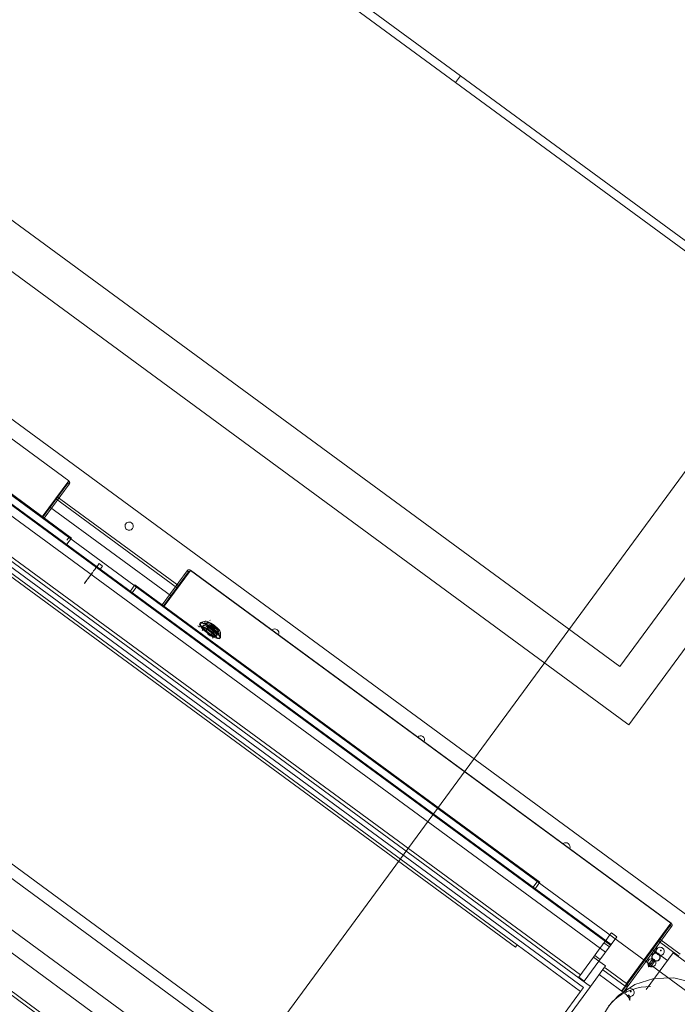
# Model space of a CAD drawing. Header units: metres. Extents: x 135583 to 135939, y 457896 to 458258.
# Tile 280 of 599: x 135789.343 to 135790.135, y 457940.316 to 457941.502. Entities that reach past the tile are written whole.
import ezdxf

# ---------------------------------------------------------------- set-up
doc = ezdxf.new("R2010")
doc.units = ezdxf.units.M
doc.linetypes.add('Hidden', pattern=[4, 2, -2])
doc.layers.add('NIEUWE INSTALLATIE', color=250, linetype='Continuous', lineweight=0)

msp = doc.modelspace()

# ---------------------------------------------------------------- linework, layer by layer
at = {"layer": 'NIEUWE INSTALLATIE', "linetype": 'Hidden'}
for p, q in [((135789.5512, 457941.671), (135789.8736, 457941.4341)), ((135789.5512, 457941.671), (135789.8736, 457941.4341)), ((135789.8676, 457941.4261), (135789.5453, 457941.6629)), ((135789.8676, 457941.4261), (135789.5453, 457941.6629)), ((135789.0983, 457941.4329), (135790.0654, 457940.7224)), ((135789.0983, 457941.4329), (135790.0654, 457940.7224)), ((135789.8736, 457941.4341), (135789.8676, 457941.4261)), ((135789.8736, 457941.4341), (135789.8676, 457941.4261)), ((135789.8736, 457941.4341), (135790.1959, 457941.1973)), ((135789.8736, 457941.4341), (135790.1959, 457941.1973)), ((135790.19, 457941.1892), (135789.8676, 457941.4261)), ((135790.19, 457941.1892), (135789.8676, 457941.4261)), ((135788.818, 457941.3069), (135790.2195, 457940.2772)), ((135788.818, 457941.3069), (135790.2195, 457940.2772)), ((135789.3467, 457939.8725), (135790.241, 457941.0897)), ((135789.3467, 457939.8725), (135790.241, 457941.0897)), ((135790.0654, 457940.7224), (135790.3022, 457941.0447)), ((135790.0654, 457940.7224), (135790.3022, 457941.0447))]:
    msp.add_line(p, q, dxfattribs=at)
at = {"layer": 'NIEUWE INSTALLATIE'}
for p, q in [((135789.0299, 457941.4211), (135790.0736, 457940.6543)), ((135788.8095, 457941.4051), (135790.1634, 457940.4104)), ((135789.4018, 457940.9462), (135788.8231, 457941.3714)), ((135789.4018, 457940.9462), (135788.8231, 457941.3713)), ((135790.0761, 457940.6525), (135790.609, 457941.3778)), ((135790.0543, 457940.3869), (135788.8196, 457941.2939)), ((135790.0549, 457940.3877), (135788.8203, 457941.2948)), ((135788.8135, 457941.2856), (135790.0481, 457940.3785)), ((135788.7793, 457941.2559), (135790.0301, 457940.337)), ((135788.7807, 457941.2477), (135790.0218, 457940.3359)), ((135788.7963, 457941.2486), (135790.018, 457940.351)), ((135789.4051, 457940.8772), (135788.9175, 457941.2354)), ((135789.4026, 457940.8789), (135788.9199, 457941.2335)), ((135788.8517, 457941.1838), (135789.9396, 457940.3845)), ((135789.9417, 457940.3874), (135788.8538, 457941.1867)), ((135789.7748, 457940.1602), (135788.6869, 457940.9595)), ((135788.6786, 457940.9482), (135789.7665, 457940.1489)), ((135789.37, 457940.903), (135789.4018, 457940.9462)), ((135789.4009, 457940.9433), (135789.3708, 457940.9024)), ((135789.4025, 457940.9421), (135789.4009, 457940.9433)), ((135789.7813, 457940.0762), (135788.6048, 457940.9406)), ((135789.3724, 457940.9012), (135789.4025, 457940.9421)), ((135789.3866, 457940.9251), (135789.3997, 457940.9428)), ((135789.768, 457940.058), (135788.5914, 457940.9224)), ((135789.5328, 457940.8171), (135789.3861, 457940.9249)), ((135789.3887, 457940.9234), (135789.3871, 457940.9245)), ((135789.3881, 457940.9271), (135789.5343, 457940.8197)), ((135789.5254, 457940.8071), (135789.3788, 457940.9149)), ((135789.3788, 457940.9149), (135789.5254, 457940.8071)), ((135788.5671, 457940.8894), (135789.7437, 457940.025)), ((135789.7459, 457940.028), (135788.5693, 457940.8924)), ((135789.3997, 457940.8749), (135789.4026, 457940.8789)), ((135789.3997, 457940.8699), (135789.4051, 457940.8772)), ((135789.4424, 457940.8436), (135789.4384, 457940.8465)), ((135789.4424, 457940.8436), (135789.4399, 457940.8402)), ((135789.5443, 457940.8379), (135789.5143, 457940.797)), ((135789.5159, 457940.7958), (135789.5459, 457940.8367)), ((135789.5484, 457940.8384), (135789.5167, 457940.7952)), ((135789.5459, 457940.8367), (135789.5443, 457940.8379)), ((135790.1271, 457940.4134), (135789.5484, 457940.8385)), ((135790.127, 457940.4133), (135789.5484, 457940.8384)), ((135789.5328, 457940.8177), (135789.5466, 457940.8364)), ((135789.4816, 457940.821), (135789.4759, 457940.8131)), ((135789.484, 457940.8191), (135789.4783, 457940.8113)), ((135789.9692, 457940.4628), (135789.4816, 457940.821)), ((135789.9667, 457940.4644), (135789.484, 457940.8191)), ((135789.5305, 457940.8191), (135789.5322, 457940.818)), ((135789.5723, 457940.7781), (135789.5717, 457940.7785)), ((135789.5602, 457940.775), (135789.5596, 457940.7742)), ((135789.5663, 457940.7772), (135789.5607, 457940.7754)), ((135789.5647, 457940.7692), (135789.5624, 457940.7661)), ((135789.563, 457940.7704), (135789.5643, 457940.7722)), ((135789.5739, 457940.7607), (135789.5665, 457940.7661)), ((135789.5669, 457940.7665), (135789.5679, 457940.7679)), ((135789.5676, 457940.7666), (135789.5705, 457940.7705)), ((135789.5708, 457940.7701), (135789.5679, 457940.7662)), ((135789.5683, 457940.7685), (135789.5694, 457940.77)), ((135789.5757, 457940.7631), (135789.5683, 457940.7685)), ((135789.5694, 457940.77), (135789.5696, 457940.7699)), ((135789.5766, 457940.7648), (135789.5696, 457940.7699)), ((135789.5705, 457940.7705), (135789.5715, 457940.7719)), ((135789.5708, 457940.7701), (135789.5712, 457940.7706)), ((135789.5712, 457940.7706), (135789.5708, 457940.7701)), ((135789.5765, 457940.7659), (135789.5708, 457940.7701)), ((135789.5712, 457940.7706), (135789.5722, 457940.772)), ((135789.5768, 457940.7664), (135789.5712, 457940.7706)), ((135789.572, 457940.7718), (135789.5718, 457940.7718)), ((135789.572, 457940.7717), (135789.5776, 457940.7675)), ((135789.5722, 457940.772), (135789.5778, 457940.7678)), ((135789.5736, 457940.762), (135789.5765, 457940.7659)), ((135789.5769, 457940.7657), (135789.5741, 457940.7618)), ((135789.5768, 457940.7664), (135789.5765, 457940.766)), ((135789.5765, 457940.7659), (135789.5768, 457940.7664)), ((135789.5778, 457940.7678), (135789.5768, 457940.7664)), ((135789.5779, 457940.7671), (135789.5769, 457940.7657)), ((135789.5752, 457940.7625), (135789.5742, 457940.7611)), ((135789.5751, 457940.7567), (135789.5774, 457940.7598)), ((135789.5757, 457940.7631), (135789.5768, 457940.7646)), ((135789.5767, 457940.7648), (135789.5768, 457940.7646)), ((135789.5804, 457940.7603), (135789.5791, 457940.7585)), ((135789.5838, 457940.7565), (135789.5843, 457940.7573)), ((135789.5845, 457940.7579), (135789.5845, 457940.7637)), ((135790.0736, 457940.6543), (135790.0761, 457940.6525)), ((135789.961, 457940.4567), (135789.9667, 457940.4644)), ((135789.9634, 457940.4549), (135789.9692, 457940.4628)), ((135790.1262, 457940.4104), (135790.0727, 457940.3376)), ((135790.0736, 457940.3406), (135790.127, 457940.4133)), ((135790.1119, 457940.3922), (135790.1257, 457940.411)), ((135790.1278, 457940.4092), (135790.1262, 457940.4104)), ((135790.0617, 457940.3969), (135790.0552, 457940.4017)), ((135790.0743, 457940.3364), (135790.1278, 457940.4092)), ((135789.9396, 457940.3845), (135789.9416, 457940.3872)), ((135789.9416, 457940.3872), (135789.9417, 457940.3874)), ((135789.9416, 457940.3872), (135790.0182, 457940.331)), ((135790.0617, 457940.3969), (135790.0402, 457940.3677)), ((135790.0528, 457940.3848), (135790.0463, 457940.3896)), ((135790.1364, 457940.3737), (135790.1114, 457940.392)), ((135790.114, 457940.3905), (135790.1124, 457940.3917)), ((135790.1134, 457940.3942), (135790.1381, 457940.376)), ((135790.0417, 457940.3697), (135790.0352, 457940.3744)), ((135790.097, 457940.3334), (135790.1295, 457940.3777)), ((135790.1064, 457940.377), (135790.1038, 457940.3766)), ((135790.1038, 457940.3766), (135790.1043, 457940.3741)), ((135790.1227, 457940.3683), (135790.1041, 457940.382)), ((135790.1041, 457940.382), (135790.1227, 457940.3683)), ((135790.1064, 457940.377), (135790.1043, 457940.3741)), ((135790.1051, 457940.3757), (135790.1048, 457940.3753)), ((135790.1113, 457940.3837), (135790.1064, 457940.377)), ((135790.1113, 457940.3837), (135790.1088, 457940.3834)), ((135790.1088, 457940.3834), (135790.1092, 457940.3808)), ((135790.1295, 457940.3777), (135790.2359, 457940.2995)), ((135790.0338, 457940.3725), (135790.016, 457940.3483)), ((135790.0225, 457940.3436), (135790.0402, 457940.3677)), ((135790.0402, 457940.3677), (135790.0338, 457940.3725)), ((135790.0403, 457940.3678), (135790.0483, 457940.3619)), ((135790.0997, 457940.3632), (135790.1046, 457940.3699)), ((135790.1001, 457940.3606), (135790.0997, 457940.3632)), ((135790.1001, 457940.3606), (135790.105, 457940.3673)), ((135790.1027, 457940.361), (135790.1076, 457940.3677)), ((135790.105, 457940.3673), (135790.1046, 457940.3699)), ((135790.1076, 457940.3677), (135790.105, 457940.3673)), ((135790.1127, 457940.3695), (135790.113, 457940.3699)), ((135790.0483, 457940.3619), (135790.0301, 457940.337)), ((135790.0406, 457940.3514), (135790.0712, 457940.3289)), ((135790.0449, 457940.3572), (135790.0717, 457940.3375)), ((135790.0477, 457940.3597), (135790.0736, 457940.3406)), ((135790.1027, 457940.361), (135790.1001, 457940.3606)), ((135790.016, 457940.3483), (135790.0225, 457940.3436)), ((135790.0182, 457940.331), (135789.8469, 457940.0978)), ((135790.0301, 457940.337), (135790.0067, 457940.3052)), ((135790.0218, 457940.3359), (135790.0182, 457940.331)), ((135790.0717, 457940.3375), (135790.0674, 457940.3316)), ((135790.068, 457940.3312), (135790.0727, 457940.3376)), ((135790.0743, 457940.3364), (135790.0696, 457940.33)), ((135790.0751, 457940.3343), (135790.0725, 457940.334)), ((135790.0725, 457940.334), (135790.0729, 457940.3314)), ((135790.0727, 457940.3376), (135790.0743, 457940.3364))]:
    msp.add_line(p, q, dxfattribs=at)
at = {"layer": 'NIEUWE INSTALLATIE', "flags": 128}
for points in [[(135789.5722, 457940.772), (135789.5719, 457940.772), (135789.5717, 457940.772)], [(135789.5779, 457940.7673), (135789.5778, 457940.7673), (135789.5778, 457940.7674), (135789.5777, 457940.7674), (135789.5777, 457940.7675), (135789.5776, 457940.7675)], [(135790.1092, 457940.3808), (135790.1095, 457940.3817), (135790.11, 457940.3825)], [(135790.11, 457940.3825), (135790.1106, 457940.3832), (135790.1113, 457940.3837)], [(135790.0997, 457940.3632), (135790.1003, 457940.3624), (135790.101, 457940.3618)], [(135790.101, 457940.3618), (135790.1018, 457940.3613), (135790.1027, 457940.361)], [(135790.1762, 457940.3297), (135790.1545, 457940.3417), (135790.1305, 457940.3475), (135790.1062, 457940.3467), (135790.0834, 457940.3394), (135790.0638, 457940.3264), (135790.0518, 457940.3133)], [(135790.0729, 457940.3314), (135790.0732, 457940.3323), (135790.0737, 457940.3331)], [(135790.0737, 457940.3331), (135790.0743, 457940.3338), (135790.0751, 457940.3343)]]:
    msp.add_lwpolyline(points, dxfattribs=at)
at = {"layer": 'NIEUWE INSTALLATIE'}
for centre, major_axis, ratio, start_param, end_param in [((135789.4746, 457940.8916), (-0.0046, 0.00196), 1, 4.480555, 7.622148), ((135789.4746, 457940.8916), (0.00296, 0.00403), 1, 3.141593, 6.283185), ((135789.4295, 457940.8345), (-0.0089, -0.0121), 0.000001, 4.652561, 10.19264), ((135789.5751, 457940.77), (-0.00927, 0.00681), 0.245086, 3.141593, 6.283185), ((135789.5717, 457940.7654), (-0.0121, 0.0089), 0.245086, 4.712389, 7.853982), ((135789.5699, 457940.7629), (-0.0109, 0.008), 0.245086, 6.283185, 6.526894), ((135789.5723, 457940.7661), (-0.0121, 0.0089), 0.245086, 0, 1.570796), ((135789.5699, 457940.7629), (-0.0109, 0.008), 0.245086, 5.723406, 6.283185), ((135789.5723, 457940.7661), (-0.0121, 0.0089), 0.245086, 4.712389, 6.283185), ((135789.5699, 457940.7629), (-0.0109, 0.008), 0.245086, 5.025274, 5.723406), ((135789.5717, 457940.7654), (-0.00886, 0.00651), 0.245086, 0.4297, 1.141097), ((135789.5717, 457940.7654), (-0.0087, 0.00639), 0.245086, 0.411138, 1.159658), ((135789.5699, 457940.7629), (-0.00878, 0.00645), 0.245086, 4.712389, 5.66774), ((135789.5717, 457940.7654), (-0.00886, 0.00651), 0.245086, 5.142089, 5.853486), ((135789.5717, 457940.7654), (-0.0087, 0.00639), 0.245086, 5.123527, 5.872047), ((135789.5711, 457940.7645), (-0.00637, 0.00468), 0.245086, 4.712389, 6.283185), ((135789.5751, 457940.77), (-0.00927, 0.00681), 0.245086, 0, 3.141593), ((135789.5705, 457940.7638), (-0.00886, 0.00651), 0.245086, 5.142089, 5.497787), ((135789.5672, 457940.7669), (-0.000403, 0.000296), 0.969501, 1.570794, 3.14159), ((135789.5751, 457940.77), (-0.00725, 0.00533), 0.245086, 4.712389, 7.853982), ((135789.5746, 457940.7693), (-0.00645, 0.00474), 0.245086, 4.712389, 7.15585), ((135789.568, 457940.7663), (-0.000403, 0.000296), 0.245086, 0, 1.570796), ((135789.5682, 457940.7682), (-0.000403, 0.000296), 0.969501, 1.570797, 3.141594), ((135789.569, 457940.7677), (-0.000403, 0.000296), 0.245087, 4.712389, 6.283185), ((135789.5717, 457940.7654), (-0.0121, 0.0089), 0.245086, 1.570796, 4.712389), ((135789.5709, 457940.7702), (-0.000403, 0.000296), 0.245086, 0, 1.570796), ((135789.5746, 457940.7693), (-0.00645, 0.00474), 0.245086, 1.068637, 1.570796), ((135789.5709, 457940.7702), (-0.000403, 0.000296), 0.969501, 4.712389, 6.283185), ((135789.5719, 457940.7716), (-0.000403, 0.000296), 0.969501, 5.819538, 6.283186), ((135789.5719, 457940.7716), (-0.000403, 0.000296), 0.245086, 4.712389, 6.283185), ((135789.5711, 457940.7645), (-0.00637, 0.00468), 0.245086, 2.617994, 4.712389), ((135789.5746, 457940.7693), (-0.00645, 0.00474), 0.245086, 1.570796, 2.073386), ((135789.5751, 457940.77), (-0.00725, 0.00533), 0.245086, 1.570796, 4.712389), ((135789.5723, 457940.7661), (-0.0121, 0.0089), 0.245086, 3.141593, 4.712389), ((135789.5746, 457940.7693), (-0.00645, 0.00474), 0.245086, 2.268928, 4.712389), ((135789.5765, 457940.766), (-0.000403, 0.000296), 0.245086, 1.570796, 3.141593), ((135789.5765, 457940.766), (-0.000403, 0.000296), 0.969501, 3.141594, 4.71239), ((135789.5775, 457940.7674), (-0.000403, 0.000296), 0.969501, 3.141595, 4.712391), ((135789.5775, 457940.7674), (-0.000403, 0.000296), 0.245086, 3.141592, 3.926991), ((135789.6499, 457940.7628), (-0.00498, 0.0004), 1, 4.15882, 5.471063), ((135789.6499, 457940.7628), (-0.00482, 0.00135), 1, 3.039056, 4.351299), ((135789.5688, 457940.7614), (-0.00637, 0.00468), 0.245086, 3.665191, 4.712389), ((135789.5723, 457940.7661), (-0.0121, 0.0089), 0.245086, 1.570796, 3.141593), ((135789.5699, 457940.7629), (-0.00878, 0.00645), 0.245086, 3.757038, 4.712389), ((135789.5699, 457940.7629), (-0.0109, 0.008), 0.245086, 3.978077, 4.676209), ((135789.5717, 457940.7654), (-0.0087, 0.00639), 0.245086, 1.981934, 2.730455), ((135789.5717, 457940.7654), (-0.00886, 0.00651), 0.245086, 2.000496, 2.711893), ((135789.5745, 457940.7615), (-0.000403, 0.000296), 0.969501, 6.283183, 7.853979), ((135789.5747, 457940.7635), (-0.000403, 0.000296), 0.245086, 3.141593, 4.712389), ((135789.5755, 457940.7629), (-0.000403, 0.000296), 0.969501, 0.000002, 1.570799), ((135789.5705, 457940.7638), (-0.00886, 0.00651), 0.245086, 3.571292, 4.282689), ((135789.5717, 457940.7654), (-0.0087, 0.00639), 0.245086, 3.552731, 4.301251), ((135789.5717, 457940.7654), (-0.00886, 0.00651), 0.245086, 3.571292, 4.282689), ((135789.8252, 457940.6341), (-0.0046, 0.00196), 1, 4.480565, 5.792808), ((135789.8252, 457940.6341), (0.00242, 0.00438), 1, 4.841691, 6.153934), ((135790.0004, 457940.5053), (-0.00403, 0.00296), 1, 4.712389, 6.024632), ((135790.0004, 457940.5053), (-0.00245, 0.00436), 1, 3.824444, 5.136687), ((135790.0345, 457940.3735), (-0.0207, -0.0282), 0.000001, 1.535725, 3.124058), ((135790.1088, 457940.3724), (-0.00403, 0.00296), 0.969501, 4.712389, 7.473237), ((135790.1088, 457940.3724), (-0.00395, 0.0029), 0.969501, 3.926991, 7.068583), ((135790.1091, 457940.3728), (-0.00403, 0.00296), 0.969501, 0.380744, 3.141592), ((135790.1091, 457940.3728), (-0.00395, 0.0029), 0.969501, 3.926991, 7.068584), ((135790.1091, 457940.3728), (-0.00403, 0.00296), 0.969501, 3.141593, 5.902441), ((135790.1088, 457940.3724), (-0.00403, 0.00296), 0.969501, 1.951541, 4.712389), ((135790.114, 457940.3795), (-0.00403, 0.00296), 0.969501, 4.712389, 6.283186), ((135790.114, 457940.3795), (-0.00403, 0.00296), 0.969501, 1.570796, 3.141592), ((135790.114, 457940.3795), (-0.00403, 0.00296), 0.969501, 3.141593, 4.712389), ((135790.1038, 457940.3657), (-0.00403, 0.00296), 0.969501, 4.712389, 6.283185), ((135790.1038, 457940.3657), (-0.00403, 0.00296), 0.969501, 1.570796, 3.141592), ((135790.1031, 457940.3647), (-0.000403, 0.000296), 0.969501, 4.712389, 7.853982), ((135790.1031, 457940.3647), (-0.000403, 0.000296), 0.969501, 1.570799, 4.712391), ((135790.1088, 457940.3724), (-0.00395, 0.0029), 0.969501, 0.785398, 3.926991), ((135790.1091, 457940.3728), (-0.00395, 0.0029), 0.969501, 0.785398, 3.926991), ((135790.1038, 457940.3657), (-0.00403, 0.00296), 0.969501, 3.141593, 4.712389), ((135790.1248, 457940.2597), (-0.0729, 0.0536), 0.766044, 5.498793, 6.597345), ((135790.0596, 457940.313), (-0.0161, 0.0118), 0.984808, 4.180926, 4.712389), ((135790.0777, 457940.3301), (-0.00403, 0.00296), 0.969501, 4.712389, 6.283185), ((135790.0777, 457940.3301), (-0.00403, 0.00296), 0.969501, 1.570796, 3.141592), ((135790.0725, 457940.323), (-0.00403, 0.00296), 0.969501, 3.331965, 4.712389), ((135790.0728, 457940.3234), (-0.00403, 0.00296), 0.969501, 3.141593, 4.522017), ((135790.0777, 457940.3301), (-0.00403, 0.00296), 0.969501, 3.141593, 4.712389)]:
    msp.add_ellipse(centre, major_axis=major_axis, ratio=ratio, start_param=start_param, end_param=end_param, dxfattribs=at)
for points in [[(135789.4009, 457940.9433), (135789.4009, 457940.9434), (135789.401, 457940.9435), (135789.4011, 457940.9438), (135789.401, 457940.9441), (135789.4009, 457940.9443), (135789.4008, 457940.9444)], [(135789.4018, 457940.9462), (135789.4019, 457940.946), (135789.4023, 457940.9457), (135789.4027, 457940.9452), (135789.4029, 457940.9446), (135789.403, 457940.9439), (135789.403, 457940.9433), (135789.4028, 457940.9427), (135789.4026, 457940.9423), (135789.4025, 457940.9421)], [(135789.4018, 457940.9461), (135789.4018, 457940.9462), (135789.4019, 457940.9462), (135789.4018, 457940.9462)], [(135789.5443, 457940.8379), (135789.5445, 457940.8381), (135789.5447, 457940.8384), (135789.5453, 457940.8387), (135789.5459, 457940.839), (135789.5466, 457940.8391), (135789.5472, 457940.839), (135789.5479, 457940.8388), (135789.5482, 457940.8385), (135789.5484, 457940.8384)], [(135789.547, 457940.837), (135789.5469, 457940.837), (135789.5467, 457940.8371), (135789.5464, 457940.8371), (135789.5461, 457940.8369), (135789.546, 457940.8368), (135789.5459, 457940.8367)], [(135789.5484, 457940.8385), (135789.5484, 457940.8385), (135789.5484, 457940.8385), (135789.5484, 457940.8385)], [(135789.5574, 457940.7717), (135789.5577, 457940.7712), (135789.5581, 457940.7708), (135789.5584, 457940.7703)], [(135789.5595, 457940.7716), (135789.5602, 457940.7714), (135789.561, 457940.7713), (135789.5617, 457940.7711)], [(135789.5617, 457940.7711), (135789.5624, 457940.7709), (135789.5638, 457940.7705), (135789.5651, 457940.7699), (135789.5658, 457940.7696)], [(135789.5658, 457940.7696), (135789.5669, 457940.769), (135789.568, 457940.7683), (135789.569, 457940.7675)], [(135789.5671, 457940.7661), (135789.567, 457940.7663), (135789.5669, 457940.7664), (135789.5669, 457940.7665)], [(135789.5679, 457940.7679), (135789.568, 457940.7679), (135789.5683, 457940.7678), (135789.5687, 457940.7676), (135789.5689, 457940.7675)], [(135789.5719, 457940.772), (135789.5718, 457940.772), (135789.5717, 457940.772), (135789.5717, 457940.772)], [(135789.5719, 457940.772), (135789.572, 457940.772), (135789.572, 457940.7719), (135789.5721, 457940.7718)], [(135789.572, 457940.7717), (135789.5721, 457940.7717), (135789.5721, 457940.7718), (135789.5721, 457940.7718)], [(135789.5695, 457940.7615), (135789.5705, 457940.7607), (135789.5716, 457940.76), (135789.5726, 457940.7593)], [(135789.5742, 457940.7611), (135789.5741, 457940.7611), (135789.574, 457940.7611), (135789.5738, 457940.7612)], [(135789.5745, 457940.7633), (135789.5747, 457940.7632), (135789.5751, 457940.7628), (135789.5752, 457940.7626), (135789.5752, 457940.7625)], [(135789.5753, 457940.7629), (135789.5763, 457940.762), (135789.5773, 457940.7612), (135789.5782, 457940.7603)], [(135789.5782, 457940.7603), (135789.5786, 457940.7598), (135789.579, 457940.7593), (135789.5794, 457940.7588)], [(135790.1262, 457940.4104), (135790.1262, 457940.4105), (135790.1263, 457940.4107), (135790.1264, 457940.411), (135790.1263, 457940.4113), (135790.1262, 457940.4115), (135790.1261, 457940.4115)], [(135790.127, 457940.4133), (135790.1272, 457940.4132), (135790.1276, 457940.4129), (135790.128, 457940.4123), (135790.1282, 457940.4117), (135790.1283, 457940.4111), (135790.1283, 457940.4104), (135790.1281, 457940.4098), (135790.1279, 457940.4094), (135790.1278, 457940.4092)], [(135790.1271, 457940.4133), (135790.1271, 457940.4133), (135790.1272, 457940.4134), (135790.1271, 457940.4134)], [(135790.11, 457940.3825), (135790.1096, 457940.382), (135790.1091, 457940.3808), (135790.109, 457940.3788), (135790.1097, 457940.377), (135790.1106, 457940.376), (135790.1111, 457940.3756)], [(135790.1143, 457940.3808), (135790.1143, 457940.3807), (135790.1142, 457940.3804), (135790.1143, 457940.3802), (135790.1144, 457940.3801)], [(135790.1143, 457940.3808), (135790.1144, 457940.3809), (135790.1146, 457940.381), (135790.1149, 457940.381), (135790.115, 457940.3809)], [(135790.1144, 457940.3801), (135790.1146, 457940.38), (135790.1148, 457940.38), (135790.115, 457940.3801), (135790.1151, 457940.3802)], [(135790.1151, 457940.3802), (135790.1152, 457940.3803), (135790.1153, 457940.3806), (135790.1151, 457940.3808), (135790.115, 457940.3809)], [(135790.101, 457940.3618), (135790.1004, 457940.3622), (135790.0995, 457940.3631), (135790.0988, 457940.365), (135790.0989, 457940.3669), (135790.0994, 457940.3681), (135790.0998, 457940.3686)], [(135790.0736, 457940.3406), (135790.0736, 457940.3406), (135790.0736, 457940.3404), (135790.0734, 457940.3401), (135790.0731, 457940.3397), (135790.0728, 457940.3392), (135790.0725, 457940.3386), (135790.0721, 457940.3381), (135790.0718, 457940.3377), (135790.0717, 457940.3375)], [(135790.0728, 457940.3385), (135790.0729, 457940.3384), (135790.0729, 457940.3382), (135790.0729, 457940.3379), (135790.0728, 457940.3377), (135790.0727, 457940.3376)], [(135790.0743, 457940.3364), (135790.0744, 457940.3366), (135790.0747, 457940.337), (135790.0748, 457940.3376), (135790.0749, 457940.3383), (135790.0748, 457940.339), (135790.0745, 457940.3396), (135790.0742, 457940.3402), (135790.0738, 457940.3405), (135790.0736, 457940.3406)], [(135790.0737, 457940.3331), (135790.0733, 457940.3326), (135790.0728, 457940.3314), (135790.0727, 457940.3301), (135790.0729, 457940.3295)], [(135790.0781, 457940.3314), (135790.078, 457940.3313), (135790.0779, 457940.331), (135790.0781, 457940.3308), (135790.0782, 457940.3307)], [(135790.0781, 457940.3314), (135790.0781, 457940.3315), (135790.0784, 457940.3316), (135790.0786, 457940.3316), (135790.0787, 457940.3315)], [(135790.0782, 457940.3307), (135790.0783, 457940.3306), (135790.0785, 457940.3306), (135790.0788, 457940.3307), (135790.0789, 457940.3308)], [(135790.0789, 457940.3308), (135790.0789, 457940.3309), (135790.079, 457940.3312), (135790.0789, 457940.3314), (135790.0787, 457940.3315)]]:
    msp.add_open_spline(points, degree=3, dxfattribs=at)
msp.add_open_spline([(135789.5777, 457940.7677), (135789.5777, 457940.7677), (135789.5778, 457940.7676), (135789.5779, 457940.7673), (135789.5779, 457940.7673)], degree=3, knots=[0, 0, 0, 0, 0.75, 1, 1, 1, 1], dxfattribs=at)

doc.saveas('drawing.dxf')
